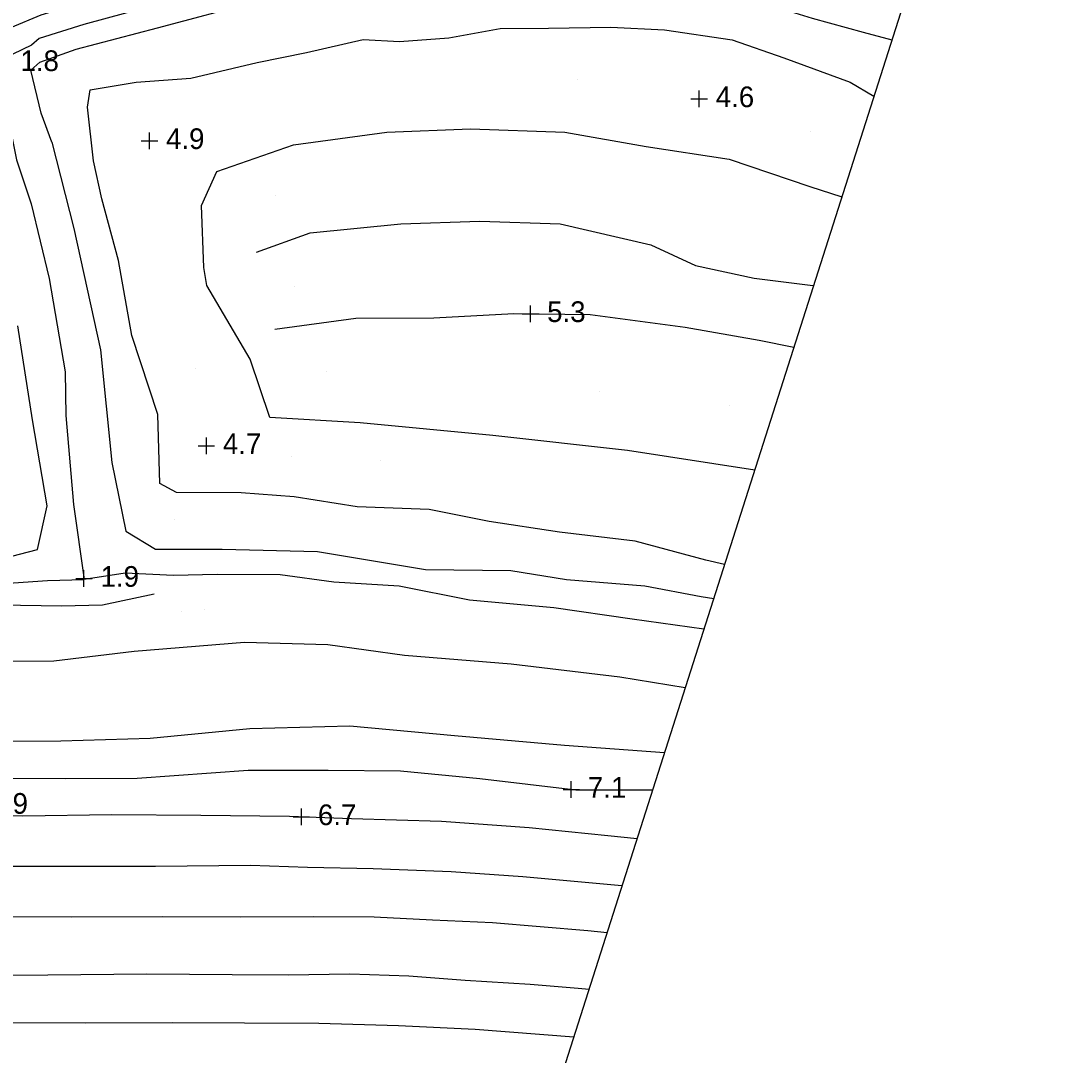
# Model space of a CAD drawing. Extents: x 2316231 to 2323598, y 363169 to 371906.
# Drawn here: x 2321056.2 to 2321303.9, y 371372.3 to 371622.5 of the extents above; entities that cross this region are included whole.
import ezdxf

# ---------------------------------------------------------------- set-up
doc = ezdxf.new("R2010")
doc.units = 0
for name, color, linetype in [('RD_DTM_BkLn1', 7, 'Continuous'), ('RD_DTM_Spot', 7, 'Continuous'), ('RD_DTM_TinHull', 7, 'Continuous'), ('RD_DTM_Void', 7, 'Continuous'), ('RD_EX_H2O', 7, 'Continuous'), ('RD_EX_Road', 7, 'Continuous')]:
    doc.layers.add(name, color=color, linetype=linetype)

msp = doc.modelspace()

# ---------------------------------------------------------------- linework, layer by layer
at = {"layer": 'RD_DTM_BkLn1'}
for points in [[(2321193.285, 371645.255), (2321175.608, 371649.98), (2321166.563, 371651.871), (2321150.122, 371652.83), (2321137.763, 371651.299), (2321121.365, 371646.281), (2321103.712, 371638.434), (2321084.895, 371631.121), (2321073.13, 371627.695), (2321061.106, 371623.839), (2321053.78, 371620.828)], [(2321063.73, 371593.139), (2321061.14, 371600.19), (2321058.627, 371610.56), (2321060.823, 371612.507), (2321069.644, 371615.625), (2321089.252, 371620.809), (2321113.526, 371627.223), (2321136.694, 371634.077), (2321145.623, 371637.533), (2321156.507, 371638.314), (2321165.295, 371638.129), (2321176.756, 371636.164), (2321196.393, 371634.87), (2321211.398, 371632.088), (2321230.796, 371628.344), (2321247.571, 371623.146), (2321259.934, 371619.774), (2321266.861, 371617.936)], [(2321075.841, 371579.4), (2321073.847, 371588.657), (2321072.343, 371601.6), (2321073.035, 371605.774), (2321084.101, 371607.629), (2321097.333, 371608.617), (2321113.361, 371612.435), (2321125.305, 371614.821), (2321138.994, 371617.942), (2321147.793, 371617.523), (2321159.728, 371618.38), (2321172.127, 371620.611), (2321183.847, 371620.734), (2321198.906, 371620.94), (2321211.87, 371620.284), (2321228.231, 371617.902), (2321240.739, 371613.584), (2321256.798, 371607.667), (2321262.496, 371604.244)], [(2321101.178, 371558.473), (2321100.527, 371562.828), (2321099.923, 371577.82), (2321103.665, 371586.06), (2321122.161, 371592.488), (2321144.732, 371595.552), (2321164.99, 371596.378), (2321187.746, 371595.601), (2321207.404, 371592.123), (2321227.519, 371589.063), (2321247.039, 371582.389), (2321254.749, 371579.943)], [(2321063.73, 371593.139), (2321069.021, 371572.284), (2321075.466, 371542.925), (2321078.209, 371515.629), (2321081.633, 371499.083), (2321088.826, 371494.66), (2321104.912, 371494.697), (2321127.95, 371494.147), (2321154.113, 371489.793), (2321174.723, 371489.552), (2321188.163, 371487.342), (2321207.112, 371485.791), (2321220.722, 371483.277), (2321223.761, 371482.742)], [(2321226.379, 371490.955), (2321221.841, 371492.006), (2321204.808, 371496.671), (2321186.515, 371498.816), (2321169.478, 371501.362), (2321155.005, 371504.269), (2321137.584, 371504.921), (2321122.306, 371507.363), (2321109.51, 371508.315), (2321093.9, 371508.376), (2321089.864, 371510.616), (2321089.348, 371527.253), (2321083.084, 371546.348), (2321079.843, 371564.56), (2321075.841, 371579.4)], [(2321113.215, 371566.563), (2321126.167, 371571.195), (2321148.079, 371573.364), (2321167.215, 371574.046), (2321186.68, 371573.371), (2321208.592, 371568.35), (2321219.345, 371563.308), (2321233.589, 371560.263), (2321247.072, 371558.565), (2321247.906, 371558.478)], [(2321233.675, 371513.841), (2321202.923, 371518.56), (2321170.359, 371522.231), (2321138.273, 371525.248), (2321116.414, 371526.512), (2321111.673, 371540.678), (2321101.178, 371558.473)], [(2321117.659, 371547.928), (2321137.251, 371550.579), (2321156.114, 371550.656), (2321175.474, 371551.686), (2321193.904, 371551.462), (2321216.902, 371548.406), (2321234.788, 371545.221), (2321243.14, 371543.53)], [(2321051.901, 371492.412), (2321060.267, 371494.62), (2321062.649, 371505.186), (2321059.036, 371525.95), (2321055.483, 371548.74)], [(2321088.443, 371483.779), (2321075.961, 371481.171), (2321066.114, 371480.938), (2321051.201, 371481.176)], [(2321216.886, 371461.176), (2321201.051, 371463.738), (2321174.792, 371466.865), (2321149.017, 371468.967), (2321130.451, 371471.521), (2321110.297, 371472.127), (2321083.633, 371469.921), (2321064.229, 371467.622), (2321043.777, 371467.536)], [(2321211.871, 371445.445), (2321187.684, 371447.244), (2321161.125, 371449.577), (2321135.792, 371451.847), (2321111.615, 371451.207), (2321087.498, 371448.887), (2321065.881, 371448.261), (2321041.872, 371448.094)], [(2321208.976, 371436.366), (2321190.452, 371436.427), (2321167.198, 371439.123), (2321148.021, 371440.978), (2321130.583, 371441.178), (2321111.22, 371441.148), (2321084.363, 371439.188), (2321066.992, 371439.179), (2321048.777, 371439.262)], [(2321050.172, 371418.005), (2321070.774, 371418.019), (2321088.84, 371418.054), (2321111.784, 371418.246), (2321125.582, 371417.792), (2321141.408, 371417.438), (2321160.31, 371416.721), (2321177.643, 371415.538), (2321201.541, 371413.367), (2321201.641, 371413.357)], [(2320756.897, 371404.751), (2320777.823, 371404.761), (2320806.371, 371404.927), (2320833.231, 371405.243), (2320855.071, 371405.218), (2320884.881, 371405.323), (2320914.241, 371405.549), (2320936.185, 371405.476), (2320959.011, 371405.462), (2320980.006, 371405.471), (2321003.041, 371405.558), (2321028.684, 371405.808), (2321047.399, 371405.869), (2321068.579, 371405.795), (2321090.478, 371405.827), (2321109.297, 371405.794), (2321126.969, 371405.811), (2321141.664, 371405.727), (2321155.737, 371405.049), (2321170.262, 371404.376), (2321193.306, 371402.494), (2321198.008, 371401.962)], [(2320757.749, 371391.758), (2320788.37, 371392.755), (2320825.626, 371392.845), (2320859.704, 371392.571), (2320883.006, 371392.724), (2320909.815, 371392.705), (2320930.005, 371392.191), (2320951.531, 371391.997), (2320977.463, 371392.29), (2321000.227, 371392.01), (2321024.455, 371392.093), (2321041.276, 371391.646), (2321062.782, 371391.718), (2321086.676, 371391.979), (2321107.369, 371391.853), (2321120.848, 371391.761), (2321135.79, 371392.01), (2321150.016, 371391.48), (2321163.691, 371390.436), (2321179.359, 371389.506), (2321190.997, 371388.523), (2321193.647, 371388.284)], [(2321052.015, 371380.205), (2321071.805, 371380.091), (2321092.976, 371380.213), (2321110.334, 371380.107), (2321128.329, 371380.027), (2321147.593, 371379.514), (2321166.052, 371378.582), (2321189.965, 371376.733)]]:
    msp.add_lwpolyline(points, dxfattribs=at)
at = {"layer": 'RD_DTM_Spot'}
for p, q in [((2321190.944, 371608.221), (2321190.944, 371608.221)), ((2321220.26, 371603.619), (2321220.26, 371603.619)), ((2321247.184, 371595.683), (2321247.184, 371595.683)), ((2321087.348, 371593.484), (2321087.348, 371593.484)), ((2321117.915, 371580.306), (2321117.915, 371580.306)), ((2321122.313, 371558.321), (2321122.313, 371558.321)), ((2321098.56, 371538.468), (2321098.56, 371538.468)), ((2321130.152, 371537.645), (2321130.152, 371537.645)), ((2321196.095, 371532.865), (2321196.095, 371532.865)), ((2321227.658, 371529.416), (2321227.658, 371529.416)), ((2321101.098, 371519.69), (2321101.098, 371519.69)), ((2321121.737, 371517.203), (2321121.737, 371517.203)), ((2321143.101, 371516.083), (2321143.101, 371516.083)), ((2321093.355, 371501.956), (2321093.355, 371501.956)), ((2321100.708, 371480.206), (2321100.708, 371480.206)), ((2321095.094, 371479.525), (2321095.094, 371479.525))]:
    msp.add_line(p, q, dxfattribs=at)
at = {"layer": 'RD_DTM_TinHull'}
msp.add_lwpolyline([(2319782.271, 371232.132), (2319735.05, 371773.026), (2320925.274, 371905.831), (2321343.399, 371858.015), (2321109.741, 371125.092), (2321259.088, 370783.878), (2321451.866, 370308.131), (2321545.882, 369878.312), (2321496.483, 369600.925), (2321592.742, 369376.322), (2321772.553, 369180.585), (2321930.831, 369046.826), (2322410.389, 369187.058), (2322700.489, 369322.074), (2323031.423, 369488.086), (2323384.71, 369626.658), (2323598.112, 369182.404), (2323506.079, 369141.824), (2322749.057, 368805.183), (2322437.788, 368637.943)], dxfattribs=at)
at = {"layer": 'RD_DTM_Void'}
for p, q in [((2321220.26, 371601.619), (2321220.26, 371605.619)), ((2321218.26, 371603.619), (2321222.26, 371603.619)), ((2321087.348, 371591.484), (2321087.348, 371595.484)), ((2321085.348, 371593.484), (2321089.348, 371593.484)), ((2321179.489, 371549.637), (2321179.489, 371553.637)), ((2321177.489, 371551.637), (2321181.489, 371551.637)), ((2321101.098, 371517.69), (2321101.098, 371521.69)), ((2321099.098, 371519.69), (2321103.098, 371519.69)), ((2321071.51, 371485.599), (2321071.51, 371489.599)), ((2321069.51, 371487.599), (2321073.51, 371487.599)), ((2321189.332, 371434.557), (2321189.332, 371438.557)), ((2321187.332, 371436.557), (2321191.332, 371436.557)), ((2321124.076, 371427.946), (2321124.076, 371431.946)), ((2321122.076, 371429.946), (2321126.076, 371429.946))]:
    msp.add_line(p, q, dxfattribs=at)
at = {"layer": 'RD_EX_H2O'}
for points in [[(2321269.57, 371626.433), (2321263.711, 371628.014), (2321244.476, 371631.85), (2321225.041, 371635.361), (2321205.747, 371639.198), (2321186.376, 371641.845), (2321169.511, 371643.961), (2321154.781, 371644.115), (2321141.201, 371643.328), (2321129.157, 371639.985), (2321113.643, 371636.316), (2321100.221, 371631.08), (2321086.588, 371625.682), (2321071.492, 371621.589), (2321060.708, 371618.204), (2321058.853, 371616.628), (2321051.953, 371613.31)], [(2321052.009, 371613.051), (2321052.677, 371609.933), (2321052.66, 371601.329), (2321055.21, 371588.882), (2321058.71, 371578.206), (2321063.122, 371560.13), (2321066.968, 371537.615), (2321067.133, 371527.051), (2321068.988, 371505.464), (2321071.546, 371487.342)], [(2321221.404, 371475.349), (2321204.056, 371477.77), (2321185.123, 371480.514), (2321164.729, 371482.338), (2321147.715, 371485.741), (2321131.932, 371486.742), (2321118.925, 371488.461), (2321103.687, 371488.598), (2321093.192, 371488.327), (2321081.479, 371488.883), (2321071.546, 371487.342)], [(2320783.428, 371469.888), (2320801.434, 371471.545), (2320829.202, 371472.208), (2320857.749, 371473.185), (2320876.6, 371472.99), (2320897.951, 371474.523), (2320912.288, 371475.463), (2320933.248, 371478.066), (2320953.047, 371477.778), (2320968.669, 371478.678), (2320992.423, 371481.547), (2321008.213, 371482.028), (2321021.132, 371482.545), (2321041.176, 371485.033), (2321054.443, 371486.565), (2321062.719, 371487.12), (2321071.546, 371487.342)]]:
    msp.add_lwpolyline(points, dxfattribs=at)
at = {"layer": 'RD_EX_Road'}
for points in [[(2321136.224, 371429.491), (2321121.188, 371430.054), (2321099.778, 371430.282), (2321078.206, 371430.466), (2321056.731, 371430.092), (2321032.439, 371430.415), (2321007.745, 371430.083), (2320984.169, 371430.316), (2320971.324, 371430.086), (2320949.008, 371430.094), (2320934.636, 371430.093), (2320916.35, 371430.05), (2320897.61, 371429.85), (2320881.187, 371429.724), (2320865.48, 371429.462), (2320846.66, 371429.31), (2320829.613, 371429.331), (2320809.369, 371429.208), (2320795.008, 371429.138), (2320779.355, 371429.419)], [(2321205.222, 371424.591), (2321198.196, 371425.327), (2321179.125, 371427.297), (2321157.976, 371428.841), (2321136.224, 371429.491)]]:
    msp.add_lwpolyline(points, dxfattribs=at)

# ---------------------------------------------------------------- texts
at = {"layer": 'RD_DTM_Void'}
for s, p in [('1.8', (2321056.159, 371610.348)), ('4.6', (2321224.26, 371601.619)), ('4.9', (2321091.348, 371591.484)), ('5.3', (2321183.489, 371549.637)), ('4.7', (2321105.098, 371517.69)), ('1.9', (2321075.51, 371485.599)), ('7.1', (2321193.332, 371434.557)), ('5.9', (2321048.674, 371430.702)), ('6.7', (2321128.076, 371427.946))]:
    msp.add_text(s, height=5, dxfattribs=at).set_placement(p)

doc.saveas('drawing.dxf')
